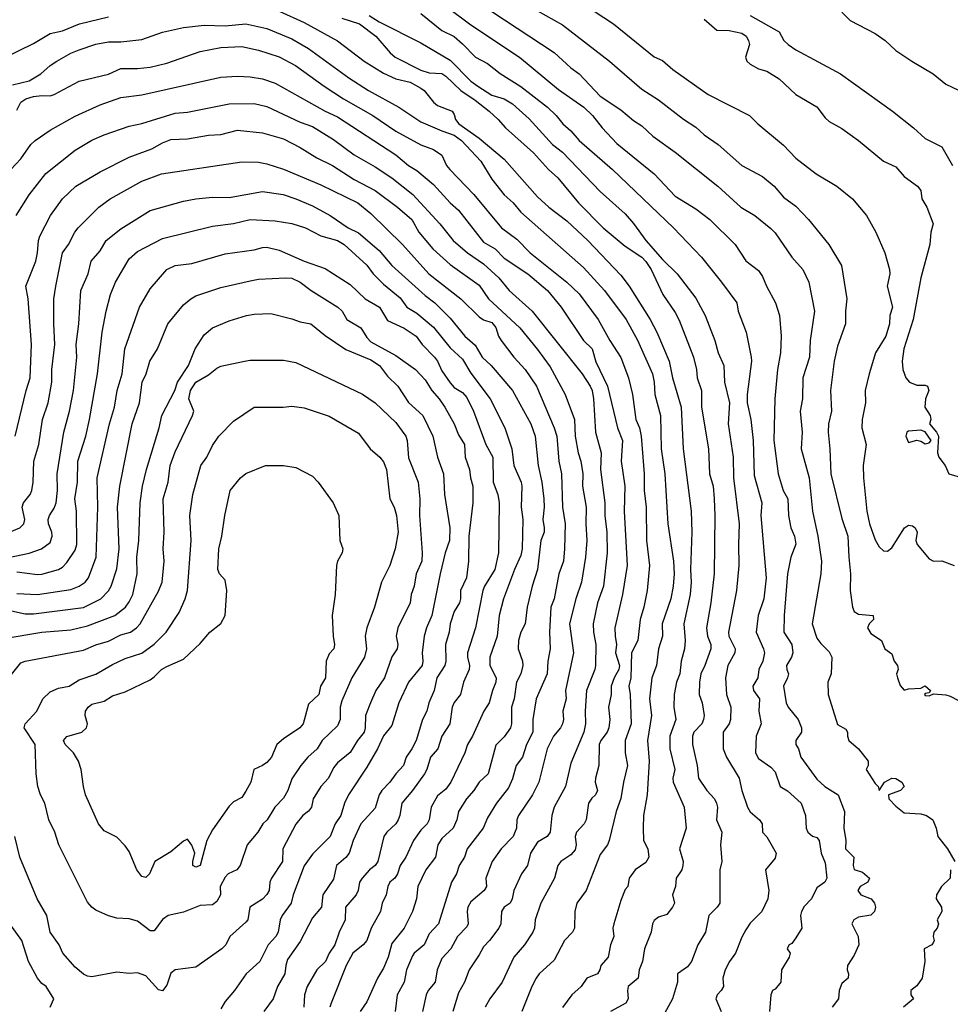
# Model space of a CAD drawing. Header units: metres. Extents: x -46681 to -43747, y -240911 to -237677.
# Tile 753 of 1056: x -45952 to -45841, y -237921 to -237803. Entities that reach past the tile are written whole.
import ezdxf

# ---------------------------------------------------------------- set-up
doc = ezdxf.new("R2010")
doc.units = ezdxf.units.M
doc.layers.add('CONTOUR_INDEX', color=1, linetype='Continuous')
doc.layers.add('CONTOUR_INTER', color=3, linetype='Continuous')

msp = doc.modelspace()

# ---------------------------------------------------------------- linework, layer by layer
at = {"layer": 'CONTOUR_INDEX'}
for points, elevation in [([(-45904.1, -237802.31), (-45901.6, -237804.33), (-45900.1, -237805.07), (-45899.1, -237805.92), (-45897.57, -237807.52), (-45896.1, -237808.3), (-45894.6, -237809.48), (-45892.1, -237811.04), (-45888.93, -237813.52), (-45887.89, -237814.52), (-45887.09, -237815.52), (-45886.1, -237816.36), (-45885.1, -237817.54), (-45881.1, -237821), (-45873.78, -237828.02), (-45870.44, -237831.52), (-45868.03, -237834.52), (-45866.2, -237837.02), (-45866.02, -237838.02), (-45865.08, -237840.52), (-45864.48, -237843.52), (-45864.44, -237844.02), (-45864.96, -237848.02), (-45864.94, -237849.02), (-45864.53, -237851.02), (-45864.25, -237853.52), (-45864.1, -237857.71), (-45863.2, -237861.02), (-45863.32, -237862.52), (-45862.68, -237870.02), (-45862.94, -237872.52), (-45863.62, -237874.52), (-45863.87, -237876.52), (-45863, -237878.52), (-45862.89, -237879.02), (-45863.09, -237880.02), (-45863.57, -237881.02), (-45863.66, -237882.02), (-45864.26, -237883.02), (-45864.19, -237883.52), (-45863.48, -237884.52), (-45863.57, -237886.02), (-45863.26, -237887.52), (-45863.89, -237889.02), (-45863.96, -237891.02), (-45863.6, -237891.68), (-45862.1, -237892.72), (-45861.6, -237893.26), (-45860.98, -237895.02), (-45860.1, -237895.55), (-45858.46, -237897.02), (-45857.96, -237898.52), (-45857.89, -237900.02), (-45857.67, -237900.52), (-45857.1, -237900.98), (-45856.6, -237901.17), (-45856.3, -237901.52), (-45856.07, -237903.02), (-45855.6, -237904.2), (-45855.39, -237906.02), (-45855.64, -237906.52), (-45856.6, -237907.18), (-45857.25, -237908.52), (-45858.1, -237909.42), (-45858.42, -237910.02), (-45858.57, -237910.52), (-45858.39, -237912.02), (-45859.1, -237913.18), (-45859.6, -237913.86), (-45859.92, -237914.02), (-45860.1, -237914.38), (-45860.14, -237914.52), (-45859.8, -237915.02), (-45859.92, -237915.52), (-45860.83, -237917.02), (-45860.9, -237918.52), (-45861.6, -237919.34), (-45861.9, -237919.52), (-45862.12, -237920.02), (-45862.28, -237922.02)], 90), ([(-45870.1, -237802.99), (-45868.6, -237804.29), (-45867.1, -237804.34), (-45865.6, -237804.67), (-45865.08, -237805.02), (-45864.79, -237805.52), (-45864.66, -237806.02), (-45865.14, -237807.52), (-45864.99, -237808.02), (-45864.6, -237808.38), (-45863.6, -237808.92), (-45862.6, -237809.23), (-45861.1, -237810.15), (-45859.1, -237812.01), (-45856.6, -237813.49), (-45855.6, -237814.81), (-45855.1, -237815.25), (-45853.6, -237816.08), (-45851.6, -237817.52), (-45848.6, -237820.01), (-45847.1, -237820.68), (-45846.1, -237821.86), (-45844.53, -237823.02), (-45844.12, -237823.52), (-45843.98, -237824.52), (-45843.38, -237825.52), (-45842.64, -237827.52), (-45842.92, -237828.52), (-45843.02, -237830.02), (-45844.1, -237834.02), (-45845.04, -237839.02), (-45846.17, -237842.52), (-45846.35, -237844.02), (-45846.26, -237845.02), (-45845.92, -237846.02), (-45845.49, -237846.52), (-45844.6, -237846.89), (-45843.6, -237846.89), (-45843.31, -237847.02), (-45843.16, -237847.52), (-45843.55, -237848.52), (-45843.65, -237849.52), (-45843, -237850.52), (-45842.91, -237851.02), (-45843.08, -237851.52), (-45842.23, -237852.52), (-45842.01, -237853.02), (-45842.11, -237855.02), (-45841.97, -237855.52), (-45841.19, -237856.52), (-45840.74, -237857.52), (-45839.1, -237858)], 85), ([(-45952.6, -237813.91), (-45952.1, -237812.95), (-45951.52, -237812.52), (-45950.6, -237812.27), (-45949.6, -237812.12), (-45948.6, -237812.16), (-45948.1, -237812.01), (-45945.1, -237810.41), (-45941.6, -237809.57), (-45940.1, -237808.9), (-45938.1, -237808.9), (-45936.6, -237808.72), (-45934.6, -237808.25), (-45930.6, -237806.87), (-45928.1, -237806.37), (-45925.6, -237806.27), (-45923.6, -237806.71), (-45921.1, -237807.48), (-45919.17, -237808.52), (-45915.7, -237811.02), (-45913.38, -237812.52), (-45909.87, -237814.52), (-45907.1, -237816.43), (-45904.1, -237818.07), (-45902.6, -237818.63), (-45901.6, -237819.3), (-45901.02, -237820.52), (-45900.65, -237821.02), (-45897.77, -237824.02), (-45894.44, -237828.02), (-45892.6, -237829.38), (-45890.98, -237831.02), (-45886.6, -237834.52), (-45885.1, -237835.94), (-45882.83, -237839.02), (-45881.43, -237841.52), (-45880.1, -237843.58), (-45879.19, -237846.02), (-45878.7, -237848.02), (-45878.3, -237851.02), (-45877.86, -237852.02), (-45877.66, -237853.02), (-45877.33, -237857.52), (-45877.33, -237859.52), (-45877.09, -237861.52), (-45877.04, -237865.52), (-45876.67, -237868.52), (-45876.94, -237871.52), (-45877.35, -237873.52), (-45877.81, -237875.02), (-45878.07, -237877.52), (-45878.83, -237879.02), (-45878.93, -237882.02), (-45879.16, -237883.02), (-45878.98, -237884.02), (-45878.87, -237887.52), (-45879.6, -237889.52), (-45879.6, -237891.02), (-45879.33, -237892.52), (-45879.8, -237894.52), (-45880.1, -237896.47), (-45880.69, -237898.02), (-45881.53, -237901.52), (-45881.7, -237902.02), (-45882.6, -237903.21), (-45884.28, -237907.52), (-45885.39, -237909.02), (-45885.64, -237910.02), (-45885.67, -237912.02), (-45885.91, -237912.52), (-45886.88, -237913.52), (-45888.1, -237915.88), (-45889.9, -237917.52), (-45890.27, -237918.02), (-45890.79, -237919.02), (-45891.99, -237922.02)], 95), ([(-45953.6, -237867.55), (-45951.1, -237867.05), (-45949.62, -237866.52), (-45948.6, -237865.75), (-45948.34, -237865.02), (-45948.39, -237864.52), (-45948.79, -237863.52), (-45948.82, -237863.02), (-45948.68, -237862.52), (-45948.1, -237861.66), (-45947.86, -237861.02), (-45947.72, -237859.52), (-45947.74, -237857.52), (-45946.95, -237852.52), (-45946.26, -237850.02), (-45945.8, -237847.52), (-45945.39, -237843.52), (-45945.48, -237842.02), (-45945.16, -237839.52), (-45944.93, -237835.52), (-45944.05, -237833.52), (-45943.68, -237832.02), (-45942.6, -237830.76), (-45941.86, -237829.52), (-45940.1, -237828.14), (-45936.6, -237825.95), (-45932.6, -237824.82), (-45931.1, -237824.53), (-45929.1, -237824.33), (-45927.1, -237824.36), (-45923.1, -237823.65), (-45920.65, -237824.02), (-45919.1, -237824.52), (-45917.1, -237825.38), (-45914.99, -237826.52), (-45912.83, -237828.02), (-45911.6, -237828.63), (-45909.1, -237830.75), (-45907.6, -237832.52), (-45903.6, -237836.15), (-45902.45, -237837.02), (-45900.6, -237838.84), (-45898.85, -237841.02), (-45897.6, -237842.09), (-45896.77, -237843.52), (-45895.69, -237844.52), (-45893.11, -237847.52), (-45890.9, -237851.52), (-45890.39, -237853.02), (-45890.05, -237856.52), (-45889.59, -237858.52), (-45889.35, -237860.52), (-45889.31, -237861.52), (-45889.48, -237863.02), (-45889.31, -237864.02), (-45889.31, -237864.52), (-45889.72, -237865.52), (-45890.1, -237869.02), (-45890.76, -237871.02), (-45891.34, -237873.52), (-45891.6, -237875.52), (-45892.1, -237876.52), (-45892.4, -237877.52), (-45892.45, -237878.52), (-45891.9, -237880.02), (-45891.88, -237880.52), (-45892.13, -237881.52), (-45892.63, -237882.52), (-45892.93, -237884.52), (-45893.24, -237885.52), (-45893.22, -237887.52), (-45893.36, -237888.02), (-45894.1, -237889.09), (-45895.1, -237890.1), (-45896.02, -237893.52), (-45897.11, -237894.52), (-45897.75, -237895.52), (-45898.62, -237896.52), (-45899.6, -237898.02), (-45899.8, -237899.02), (-45900.23, -237900.02), (-45901.6, -237901.26), (-45902.08, -237902.02), (-45902.35, -237903.52), (-45903.5, -237905.02), (-45904.46, -237907.02), (-45904.64, -237908.52), (-45905.1, -237910.04), (-45906.12, -237912.02), (-45907.6, -237913.87), (-45908.05, -237915.52), (-45908.6, -237916.82), (-45909.33, -237918.02), (-45910.6, -237920.89), (-45911.41, -237922.02)], 100), ([(-45953.57, -237882.02), (-45952.1, -237880.22), (-45951.6, -237879.99), (-45944.6, -237878.67), (-45943.1, -237878.03), (-45941.6, -237877.6), (-45940.1, -237876.85), (-45938.97, -237876.52), (-45938.25, -237876.02), (-45937.81, -237875.52), (-45935.6, -237871.6), (-45935.16, -237870.52), (-45934.9, -237868.02), (-45935.02, -237866.52), (-45934.91, -237864.52), (-45935.03, -237860.52), (-45934.45, -237858.52), (-45934.18, -237856.52), (-45933.6, -237854.9), (-45931.5, -237850.52), (-45931.35, -237850.02), (-45931.96, -237848.52), (-45931.75, -237847.52), (-45931.12, -237846.52), (-45929.6, -237845.65), (-45928.6, -237844.84), (-45928.1, -237844.62), (-45925.28, -237844.02)], 105), ([(-45925.28, -237844.02), (-45924.6, -237843.89), (-45920.6, -237843.88), (-45919.1, -237844.18), (-45911.1, -237847.97), (-45909.6, -237848.99), (-45907.1, -237851.37), (-45905.91, -237853.02), (-45905.75, -237853.52), (-45905.6, -237855.59), (-45904.42, -237858.52), (-45904.25, -237860.52), (-45904.28, -237862.52), (-45903.94, -237867.02), (-45904.01, -237868.02), (-45904.66, -237869.52), (-45904.92, -237871.02), (-45905.26, -237872.02), (-45905.38, -237873.02), (-45906.86, -237876.02), (-45907.06, -237877.02), (-45906.89, -237878.02), (-45906.94, -237878.52), (-45907.6, -237879.5), (-45908.47, -237882.02), (-45909.5, -237883.52), (-45910.17, -237885.02), (-45910.74, -237886.52), (-45910.78, -237888.02), (-45910.93, -237888.52), (-45911.71, -237889.52), (-45912.6, -237890.97), (-45914.1, -237892.21), (-45914.6, -237892.81), (-45915.21, -237894.02), (-45916.11, -237895.02), (-45917.03, -237896.52), (-45917.25, -237897.52), (-45917.6, -237897.98), (-45918.27, -237898.52), (-45919.1, -237899.56), (-45920.69, -237902.52), (-45920.72, -237904.02), (-45922.02, -237906.02), (-45922.23, -237906.52), (-45922.32, -237907.52), (-45922.6, -237908), (-45923.1, -237908.54), (-45924.63, -237909.52), (-45924.89, -237911.02), (-45925.1, -237911.32), (-45927.03, -237913.02), (-45927.5, -237914.02), (-45927.99, -237914.52), (-45931.1, -237916.7), (-45933.6, -237917.02), (-45934.1, -237917.44), (-45934.6, -237918.87), (-45935.1, -237919.56), (-45935.6, -237919.45), (-45937.1, -237917.77), (-45938.1, -237917.39), (-45939.1, -237917.49), (-45940.6, -237917.32), (-45943.6, -237917.88), (-45944.1, -237917.8), (-45944.6, -237917.54), (-45945.6, -237916.71), (-45947.06, -237915.02), (-45947.53, -237914.02), (-45948.59, -237912.52), (-45949.01, -237910.52), (-45950.14, -237908.52), (-45952.25, -237903.52), (-45952.82, -237901.02)], 105), ([(-45845.6, -237852.4), (-45845.81, -237852.52), (-45845.92, -237853.02), (-45845.6, -237853.78), (-45844.6, -237853.49), (-45844.1, -237853.59), (-45843.6, -237853.93), (-45843.1, -237853.79), (-45842.87, -237853.52), (-45843.6, -237852.5), (-45844.1, -237852.3), (-45845.6, -237852.4)], 85)]:
    msp.add_lwpolyline(points, dxfattribs=dict(at, elevation=elevation))
at = {"layer": 'CONTOUR_INTER'}
for points, elevation in [([(-45893.1, -237800.25), (-45887.1, -237803.64), (-45881.48, -237808.02), (-45877.6, -237811.36), (-45875.6, -237812.64), (-45872.6, -237814.96), (-45871.1, -237815.93), (-45870.1, -237816.84), (-45868.42, -237818.02), (-45865.6, -237820.52), (-45863.1, -237821.87), (-45861.72, -237823.02), (-45860.6, -237824.33), (-45859.1, -237825.42), (-45857.61, -237827.02), (-45855.16, -237830.02), (-45853.64, -237832.52), (-45852.98, -237836.52), (-45853.17, -237838.02), (-45853.17, -237839.52), (-45854.1, -237842.21), (-45854.53, -237844.02), (-45854.97, -237847.52), (-45854.84, -237850.02), (-45855.19, -237851.52), (-45855.23, -237852.52), (-45855.02, -237854.52), (-45854.91, -237857.52), (-45853.6, -237862.89), (-45852.87, -237865.02), (-45852.77, -237867.52), (-45852.55, -237869.52), (-45852.61, -237871.52), (-45852.33, -237873.52), (-45852.1, -237874.06), (-45851.6, -237874.35), (-45849.82, -237874.52), (-45849.79, -237875.02), (-45850.33, -237875.52), (-45850.5, -237876.02), (-45850.1, -237876.69), (-45848.84, -237877.52), (-45848.43, -237878.52), (-45847.6, -237879.13), (-45847.31, -237880.02), (-45846.93, -237880.52), (-45846.85, -237881.02), (-45847.03, -237881.52), (-45846.92, -237882.02), (-45846.6, -237882.92), (-45846.1, -237883.48), (-45845.6, -237883.33), (-45844.1, -237883.23), (-45843.6, -237882.97), (-45842.94, -237883.52), (-45843.1, -237883.82), (-45843.6, -237883.88), (-45843.68, -237884.02), (-45843.6, -237884.12), (-45843.1, -237884.16), (-45842.6, -237883.91), (-45841.1, -237884.06), (-45840.6, -237884.21), (-45839.6, -237884.74)], 87), ([(-45901.1, -237801.42), (-45898.1, -237803.65), (-45892.26, -237807.52), (-45887.6, -237811.42), (-45884.54, -237813.52), (-45883.51, -237814.52), (-45882.37, -237816.02), (-45880.6, -237817.9), (-45876.1, -237821.55), (-45873.6, -237824.21), (-45871.1, -237825.75), (-45869.45, -237827.02), (-45866.39, -237830.02), (-45865.1, -237831.97), (-45863.6, -237833.13), (-45863.1, -237833.86), (-45862.64, -237835.02), (-45861.54, -237837.02), (-45861.09, -237838.52), (-45860.88, -237841.02), (-45860.94, -237843.02), (-45861.31, -237845.02), (-45861.64, -237848.52), (-45861.77, -237853.52), (-45861.25, -237857.52), (-45860.65, -237859.52), (-45860.08, -237860.52), (-45860, -237862.52), (-45859.73, -237864.02), (-45859.29, -237865.02), (-45859.1, -237865.98), (-45859.7, -237867.52), (-45860.12, -237869.52), (-45860.53, -237874.52), (-45860.55, -237876.52), (-45859.58, -237878.02), (-45859.49, -237879.02), (-45859.62, -237879.52), (-45860.23, -237880.52), (-45860.2, -237881.02), (-45860.01, -237881.52), (-45860.1, -237882.02), (-45860.58, -237883.02), (-45860.26, -237885.02), (-45860.04, -237885.52), (-45858.82, -237887.02), (-45858.44, -237888.02), (-45858.43, -237888.52), (-45859.1, -237889.52), (-45859.11, -237890.02), (-45858.79, -237890.52), (-45858.52, -237891.52), (-45856.6, -237894.16), (-45855.62, -237895.02), (-45854.02, -237896.02), (-45853.26, -237898.02), (-45853.37, -237900.02), (-45853.13, -237901.52), (-45853.14, -237902.52), (-45852.16, -237903.52), (-45852.24, -237904.52), (-45852.1, -237905), (-45851.1, -237905.33), (-45850.26, -237906.02), (-45850.49, -237906.52), (-45851.38, -237907.02), (-45851.68, -237907.52), (-45851.32, -237908.02), (-45850.09, -237908.52), (-45849.68, -237909.02), (-45849.56, -237909.52), (-45849.68, -237910.02), (-45850.1, -237910.49), (-45851.6, -237910.72), (-45852.14, -237911.02), (-45852.39, -237911.52), (-45851.64, -237913.02), (-45851.54, -237914.02), (-45852.1, -237915.27), (-45852.9, -237916.52), (-45852.96, -237917.02), (-45852.81, -237917.52), (-45852.84, -237918.02), (-45853.6, -237918.66), (-45853.91, -237919.52), (-45854, -237920.52), (-45854.75, -237921.52)], 89), ([(-45954.1, -237807.6), (-45950.6, -237805.91), (-45948.6, -237804.7), (-45947.1, -237804.36), (-45945.09, -237803.52), (-45941.6, -237802.71)], 93), ([(-45921.1, -237802.01), (-45918.1, -237803.37), (-45914.1, -237805.56), (-45910.92, -237808.02), (-45908.6, -237809.45), (-45907.1, -237810.13), (-45905.4, -237810.52), (-45904.1, -237811.24), (-45903.72, -237811.52), (-45902.6, -237812.93), (-45902.1, -237813.33), (-45900.37, -237814.02), (-45900.1, -237814.43), (-45899.94, -237815.02), (-45899.57, -237815.52), (-45897.1, -237817.27), (-45894.1, -237819.77), (-45890.1, -237824.29), (-45888.75, -237825.52), (-45886.6, -237827.19), (-45884.07, -237829.52), (-45880.1, -237833.71), (-45879.13, -237835.02), (-45876.59, -237839.02), (-45875.81, -237840.52), (-45874.32, -237844.02), (-45873.9, -237846.02), (-45872.87, -237849.52), (-45872.63, -237854.52), (-45871.67, -237862.02), (-45871.58, -237864.52), (-45871.75, -237869.02), (-45871.68, -237870.52), (-45871.81, -237872.02), (-45872.56, -237875.52), (-45872.4, -237877.52), (-45872.46, -237878.52), (-45872.89, -237880.02), (-45873.02, -237881.52), (-45873.43, -237882.52), (-45873.72, -237884.02), (-45873.74, -237885.52), (-45873.53, -237887.02), (-45874.22, -237889.02), (-45874.23, -237890.52), (-45873.62, -237893.02), (-45873.87, -237894.02), (-45873.83, -237894.52), (-45872.53, -237897.52), (-45872.27, -237900.02), (-45873.08, -237902.52), (-45872.64, -237904.02), (-45872.67, -237904.52), (-45872.78, -237905.02), (-45873.46, -237906.02), (-45873.55, -237907.02), (-45873.9, -237908.02), (-45873.67, -237909.02), (-45873.91, -237909.52), (-45874.6, -237910.39), (-45875.6, -237910.73), (-45876.1, -237911.13), (-45876.33, -237911.52), (-45876.49, -237912.52), (-45877.26, -237914.52), (-45877.53, -237916.02), (-45877.91, -237917.02), (-45878.03, -237918.02), (-45879.25, -237919.02), (-45879.33, -237919.52), (-45879.22, -237920.52), (-45879.5, -237921.02), (-45881.34, -237922.02)], 93), ([(-45913.6, -237802.87), (-45911.49, -237803.52), (-45909.5, -237805.02), (-45907.8, -237807.02), (-45907.2, -237807.52), (-45904.1, -237809.08), (-45903.1, -237809.42), (-45901.6, -237809.51), (-45901.1, -237809.82), (-45899.32, -237811.52), (-45897.6, -237812.68), (-45895.92, -237814.02), (-45894.82, -237815.02), (-45893.96, -237816.02), (-45890.6, -237819), (-45888.78, -237821.02), (-45887.68, -237822.02), (-45885.19, -237825.02), (-45882.22, -237828.02), (-45879.6, -237830.22), (-45877.6, -237831.52), (-45877.1, -237832.04), (-45876.47, -237833.02), (-45875.08, -237836.02), (-45873.6, -237838.17), (-45873.1, -237839.11), (-45871.41, -237843.52), (-45871.03, -237845.02), (-45870.95, -237846.02), (-45870.42, -237847.52), (-45870.42, -237849.52), (-45869.61, -237854.52), (-45869.48, -237857.52), (-45869.04, -237859.02), (-45868.9, -237860.52), (-45868.82, -237862.52), (-45868.93, -237869.52), (-45869.32, -237873.02), (-45869.84, -237876.02), (-45869.71, -237877.02), (-45869.3, -237878.02), (-45869.32, -237878.52), (-45870.02, -237880.52), (-45870.5, -237881.52), (-45870.68, -237882.52), (-45870.73, -237884.02), (-45870.36, -237885.02), (-45870.12, -237886.52), (-45870.18, -237887.02), (-45870.41, -237887.52), (-45871.34, -237888.52), (-45871.5, -237889.02), (-45871.5, -237890.02), (-45870.97, -237892.52), (-45870.81, -237894.02), (-45869.79, -237895.52), (-45868.86, -237896.52), (-45868.63, -237897.02), (-45868.52, -237897.52), (-45868.65, -237899.02), (-45867.98, -237900.52), (-45868.16, -237902.02), (-45868, -237904.02), (-45868.25, -237905.02), (-45868.23, -237909.02), (-45868.57, -237909.52), (-45869.57, -237910.52), (-45869.97, -237912.52), (-45870.87, -237914.02), (-45871.63, -237916.02), (-45872.1, -237916.69), (-45873.33, -237917.52), (-45873.32, -237918.52), (-45873.92, -237920.52), (-45875.6, -237923.6)], 92), ([(-45910.32, -237802.52), (-45909.1, -237803.3), (-45904.1, -237805.82), (-45900.6, -237807.91), (-45898.1, -237810.42), (-45897.29, -237811.02), (-45895.6, -237812.11), (-45894.1, -237812.55), (-45893.1, -237813.15), (-45891.1, -237814.95), (-45888.32, -237818.02), (-45887.1, -237818.93), (-45882.6, -237823.67), (-45879.6, -237826.34), (-45878.6, -237827.48), (-45877.11, -237829.52), (-45875.1, -237831.83), (-45873.35, -237833.52), (-45871.1, -237836.45), (-45869.98, -237838.52), (-45868.84, -237841.52), (-45868.44, -237843.02), (-45867.76, -237844.52), (-45867.67, -237846.52), (-45867.06, -237849.02), (-45867.23, -237851.52), (-45866.65, -237855.52), (-45866.58, -237858.02), (-45865.9, -237863.52), (-45866.01, -237866.02), (-45865.94, -237868.52), (-45866.23, -237871.52), (-45867.19, -237876.52), (-45867.14, -237877.02), (-45866.38, -237878.52), (-45866.43, -237879.02), (-45867.29, -237880.52), (-45867.56, -237882.02), (-45867.44, -237884.02), (-45866.93, -237885.52), (-45866.94, -237887.02), (-45867.11, -237887.52), (-45867.82, -237888.52), (-45867.83, -237890.52), (-45867.45, -237891.52), (-45865.91, -237894.02), (-45865.58, -237895.52), (-45864.9, -237897.52), (-45864.6, -237898.08), (-45863.49, -237899.02), (-45863.16, -237899.52), (-45863.12, -237900.52), (-45862.6, -237901.07), (-45861.47, -237903.02), (-45861.6, -237903.64), (-45862.75, -237905.02), (-45862.35, -237907.52), (-45862.49, -237908.52), (-45863.18, -237910.02), (-45864.6, -237911.45), (-45865.1, -237912.23), (-45865.6, -237913.1), (-45866.36, -237915.02), (-45867.09, -237916.02), (-45867.6, -237917.02), (-45867.87, -237918.02), (-45867.81, -237919.02), (-45868.07, -237919.52), (-45868.55, -237920.02), (-45868.71, -237920.52), (-45868.07, -237922.02)], 91), ([(-45895.6, -237802.07), (-45888.1, -237806.98), (-45886.1, -237808.8), (-45885.1, -237809.53), (-45882.6, -237812.21), (-45880.1, -237813.85), (-45878.6, -237815.13), (-45877.6, -237815.77), (-45876.29, -237817.02), (-45873.6, -237818.92), (-45868.47, -237823.02), (-45865.72, -237825.52), (-45864.05, -237826.52), (-45862.1, -237828.09), (-45861.6, -237828.6), (-45859.6, -237831.53), (-45858.26, -237833.02), (-45857.54, -237834.52), (-45856.89, -237838.02), (-45857.41, -237841.52), (-45857.47, -237843.52), (-45858.26, -237846.02), (-45858.3, -237848.52), (-45858.58, -237850.02), (-45858.34, -237852.52), (-45858.49, -237854.52), (-45857.52, -237858.02), (-45857.12, -237862.02), (-45856.46, -237865.02), (-45856.04, -237868.02), (-45856.11, -237869.52), (-45857.14, -237875.52), (-45856.6, -237877.24), (-45856.1, -237877.9), (-45855.1, -237878.87), (-45854.8, -237879.52), (-45854.88, -237881.52), (-45855.26, -237882.52), (-45855.22, -237884.02), (-45854.1, -237887.61), (-45853.1, -237888.16), (-45852.91, -237888.52), (-45852.91, -237889.02), (-45852.75, -237889.52), (-45851.59, -237890.52), (-45850.43, -237892.02), (-45850.45, -237892.52), (-45850.67, -237893.02), (-45849.6, -237894.68), (-45849.24, -237895.02), (-45849.1, -237895.5), (-45848.47, -237894.52), (-45847.6, -237894.03), (-45847.1, -237894.07), (-45846.4, -237894.52), (-45846.1, -237895.02), (-45846.55, -237895.52), (-45847.98, -237896.02), (-45847.94, -237896.52), (-45847.1, -237897.4), (-45846.1, -237898.18), (-45844.1, -237898.32), (-45843.45, -237898.52), (-45842.69, -237899.02), (-45842.27, -237900.02), (-45842.06, -237901.02), (-45840.91, -237902.52), (-45840.04, -237904.02)], 88), ([(-45883.3, -237802.02), (-45880.99, -237803.52), (-45876.1, -237807.48), (-45875.1, -237807.94), (-45873.86, -237809.02), (-45869.62, -237812.02), (-45864.66, -237814.52), (-45863.69, -237815.52), (-45860.6, -237818.08), (-45859.1, -237819.67), (-45856.67, -237821.52), (-45854.19, -237823.02), (-45852.33, -237824.52), (-45850.65, -237826.52), (-45849.51, -237828.52), (-45848.43, -237831.02), (-45847.88, -237833.02), (-45847.85, -237833.52), (-45848.14, -237835.02), (-45847.52, -237837.52), (-45847.83, -237838.52), (-45847.89, -237839.52), (-45848.3, -237841.02), (-45849.56, -237843.02), (-45850.33, -237845.52), (-45850.78, -237847.52), (-45850.75, -237849.02), (-45851.15, -237851.02), (-45851.21, -237852.02), (-45850.69, -237854.02), (-45851.05, -237856.52), (-45851, -237858.02), (-45850.58, -237862.02), (-45850.28, -237863.52), (-45849.6, -237865.46), (-45849.1, -237866.3), (-45848.6, -237866.78), (-45848.1, -237866.81), (-45847.6, -237866.4), (-45846.09, -237864.02), (-45845.6, -237863.67), (-45845.1, -237863.77), (-45844.8, -237864.02), (-45844.56, -237864.52), (-45844.71, -237865.52), (-45844.56, -237866.02), (-45843.1, -237867.72), (-45842.6, -237868.01), (-45841.6, -237867.98), (-45840.1, -237868.52)], 86), ([(-45864.6, -237802.53), (-45861.1, -237804.5), (-45860.57, -237805.52), (-45860.04, -237806.02), (-45859.1, -237806.66), (-45853.75, -237809.52), (-45847.5, -237814.02), (-45844.98, -237816.02), (-45843.6, -237817.3), (-45841.6, -237818.31), (-45840.3, -237820.52)], 84), ([(-45853.6, -237802.12), (-45852.6, -237803.15), (-45849.6, -237804.68), (-45848.39, -237805.52), (-45847.1, -237806.72), (-45845.19, -237808.02), (-45842.64, -237809.52), (-45841.1, -237810.77), (-45839.6, -237811.48)], 83), ([(-45953.1, -237810.85), (-45951.1, -237810.37), (-45949.7, -237809.52), (-45948.6, -237808.55), (-45947.78, -237808.02), (-45946.1, -237807.04), (-45945.1, -237806.65), (-45943.1, -237805.99), (-45941.6, -237805.69), (-45940.1, -237805.69), (-45937.6, -237805.41), (-45935.1, -237804.52), (-45932.6, -237803.96), (-45930.1, -237803.69), (-45927.6, -237803.78), (-45925.1, -237803.55), (-45922.6, -237804.08), (-45919.6, -237805.33), (-45917.6, -237806.48), (-45912.77, -237810.02), (-45910.38, -237811.52), (-45906.75, -237813.52), (-45904.1, -237815.31), (-45901.6, -237816.38), (-45900.1, -237816.88), (-45899.23, -237817.52), (-45896.91, -237820.02), (-45895.6, -237822.17), (-45894.1, -237824.04), (-45893.04, -237825.02), (-45892.1, -237826.12), (-45884.6, -237832.76), (-45882.07, -237835.52), (-45879.48, -237839.02), (-45878.1, -237841.5), (-45876.33, -237845.52), (-45876.1, -237846.52), (-45876.02, -237848.02), (-45875.36, -237850.52), (-45875.28, -237854.52), (-45874.82, -237857.52), (-45874.46, -237863.52), (-45873.79, -237868.02), (-45873.71, -237869.52), (-45873.82, -237871.02), (-45874.12, -237872.52), (-45875.15, -237875.52), (-45875.1, -237877.02), (-45875.59, -237878.52), (-45875.83, -237880.52), (-45876.39, -237882.02), (-45876.66, -237884.52), (-45876.42, -237886.52), (-45876.91, -237889.52), (-45876.73, -237892.02), (-45876.97, -237896.02), (-45877.38, -237898.52), (-45877.43, -237900.02), (-45877.39, -237901.52), (-45876.87, -237902.52), (-45876.74, -237903.52), (-45877.1, -237904.15), (-45878.38, -237905.02), (-45879.11, -237906.02), (-45879.29, -237907.02), (-45879.6, -237907.4), (-45880.1, -237908.7), (-45880.95, -237911.52), (-45881.07, -237912.02), (-45880.96, -237913.02), (-45881.37, -237914.02), (-45881.63, -237915.52), (-45882.52, -237916.52), (-45882.62, -237917.02), (-45882.91, -237917.52), (-45884.18, -237918.02), (-45884.86, -237919.02), (-45886, -237920.02), (-45887.1, -237921.55)], 94), ([(-45953.31, -237821.02), (-45952.1, -237819.75), (-45950.91, -237818.02), (-45950.38, -237817.52), (-45948.6, -237816.31), (-45945.6, -237814.61), (-45942.6, -237813.26), (-45940.1, -237812.36), (-45937.6, -237812.07), (-45928.1, -237809.92), (-45926.1, -237809.8), (-45924.6, -237809.89), (-45923.1, -237810.14), (-45921.6, -237810.66), (-45915.6, -237814), (-45914.1, -237814.69), (-45907.1, -237819.26), (-45905.6, -237820.52), (-45904.6, -237821.13), (-45902.6, -237822.81), (-45900.6, -237825), (-45899.6, -237825.9), (-45896.6, -237829.74), (-45895.19, -237830.52), (-45894.1, -237831.64), (-45891.26, -237833.52), (-45888.9, -237835.52), (-45887.27, -237837.52), (-45884.6, -237841.53), (-45883.56, -237842.52), (-45883.1, -237844.07), (-45881.72, -237847.02), (-45880.5, -237852.02), (-45879.91, -237853.52), (-45880.08, -237856.02), (-45879.63, -237859.02), (-45879.71, -237862.02), (-45879.34, -237868.52), (-45879.9, -237872.02), (-45880.82, -237876.02), (-45880.81, -237877.02), (-45880.63, -237878.02), (-45880.74, -237879.02), (-45880.27, -237880.52), (-45880.34, -237881.02), (-45880.93, -237882.02), (-45881.26, -237883.02), (-45881.26, -237884.02), (-45881.58, -237885.52), (-45881.42, -237887.02), (-45881.54, -237888.02), (-45881.75, -237888.52), (-45882.53, -237889.52), (-45882.71, -237890.02), (-45882.74, -237892.52), (-45883.17, -237894.02), (-45883.18, -237894.52), (-45882.92, -237895.52), (-45883.14, -237896.02), (-45883.6, -237896.42), (-45884, -237897.02), (-45884.28, -237899.02), (-45884.5, -237899.52), (-45885.45, -237900.52), (-45885.59, -237901.02), (-45885.48, -237902.02), (-45885.6, -237902.63), (-45886.1, -237903.22), (-45887.31, -237904.02), (-45887.67, -237904.52), (-45888.07, -237906.02), (-45889.71, -237909.02), (-45890.39, -237911.02), (-45890.46, -237912.02), (-45890.69, -237912.52), (-45891.69, -237914.02), (-45892.96, -237915.52), (-45894.37, -237918.52), (-45895.85, -237920.52), (-45896.39, -237921.52)], 96), ([(-45952.67, -237826.52), (-45951.1, -237824.06), (-45949.1, -237821.51), (-45945.6, -237818.69), (-45943.6, -237817.48), (-45942.1, -237816.84), (-45939.1, -237815.83), (-45937.6, -237815.51), (-45933.6, -237814.24), (-45932.1, -237814.13), (-45927.1, -237813.14), (-45924.1, -237813.1), (-45922.6, -237813.46), (-45918.6, -237815.32), (-45917.1, -237815.86), (-45914.6, -237817.42), (-45912.1, -237819.27), (-45909.6, -237820.69), (-45907.6, -237822.02), (-45905.09, -237824.02), (-45901.84, -237827.52), (-45900.22, -237829.52), (-45898.52, -237831.02), (-45896.6, -237832.32), (-45894.74, -237834.02), (-45893.52, -237835.52), (-45890.75, -237838.02), (-45884.74, -237845.52), (-45883.79, -237847.02), (-45883.56, -237847.52), (-45883.39, -237848.52), (-45883.17, -237852.52), (-45882.47, -237855.02), (-45882.54, -237857.02), (-45882.02, -237861.02), (-45882.02, -237862.52), (-45881.78, -237864.52), (-45881.77, -237867.02), (-45882.19, -237871.02), (-45882.92, -237873.02), (-45883.42, -237875.52), (-45883.41, -237876.52), (-45883.1, -237878.02), (-45883.16, -237880.52), (-45883.24, -237881.02), (-45884.25, -237883.52), (-45884.41, -237886.02), (-45884.34, -237887.52), (-45884.55, -237888.52), (-45886.1, -237892.24), (-45886.75, -237895.02), (-45888.11, -237897.52), (-45888.38, -237898.52), (-45888.58, -237900.52), (-45888.95, -237901.02), (-45890.1, -237901.72), (-45890.96, -237903.02), (-45891.33, -237904.52), (-45892.03, -237905.52), (-45892.97, -237907.52), (-45893.17, -237908.52), (-45893.41, -237909.02), (-45894.11, -237909.52), (-45894.42, -237910.02), (-45894.53, -237911.52), (-45894.77, -237912.02), (-45895.87, -237913.52), (-45896.6, -237914.27), (-45897.1, -237915.22), (-45898.33, -237917.02), (-45898.86, -237918.52), (-45899.6, -237919.78), (-45900.28, -237922.02)], 97), ([(-45952.79, -237853.02), (-45951.49, -237847.52), (-45951, -237846.02), (-45950.85, -237842.02), (-45951.24, -237836.52), (-45951.53, -237835.02), (-45950.32, -237832.02), (-45950.1, -237831.02), (-45949.99, -237829.52), (-45949.82, -237829.02), (-45948.55, -237826.52), (-45947.13, -237824.52), (-45945.5, -237823.02), (-45942.6, -237821.28), (-45939.1, -237819.53), (-45936.38, -237818.52), (-45935.1, -237817.8), (-45934.1, -237817.41), (-45932.1, -237817.34), (-45929.6, -237816.91), (-45928.1, -237816.8), (-45926.1, -237816.31), (-45923.1, -237816.61), (-45920.6, -237817.32), (-45918.6, -237818.36), (-45916.6, -237819.63), (-45914.7, -237820.52), (-45912.1, -237822.22), (-45909.6, -237823.54), (-45906.91, -237825.52), (-45905.2, -237827.02), (-45904.37, -237828.52), (-45902.67, -237830.52), (-45900.6, -237832.43), (-45897.1, -237834.91), (-45896.01, -237836.52), (-45892.24, -237840.02), (-45890.1, -237842.6), (-45888.6, -237844.69), (-45886.78, -237848.02), (-45885.66, -237851.02), (-45885.59, -237853.02), (-45885.23, -237855.02), (-45884.91, -237856.02), (-45884.69, -237857.52), (-45884.71, -237859.02), (-45884.29, -237861.52), (-45884.33, -237863.52), (-45884.18, -237865.52), (-45884.36, -237867.52), (-45884.83, -237870.52), (-45885.5, -237872.52), (-45886.28, -237875.52), (-45885.81, -237879.02), (-45886.75, -237883.52), (-45886.68, -237884.52), (-45887.08, -237886.02), (-45887, -237887.02), (-45887.11, -237887.52), (-45887.37, -237888.02), (-45888.21, -237889.02), (-45888.97, -237890.52), (-45889.97, -237894.52), (-45890.7, -237896.02), (-45892.41, -237898.52), (-45892.6, -237899.02), (-45892.62, -237900.02), (-45893.02, -237901.02), (-45894.49, -237902.52), (-45895.55, -237904.02), (-45896.32, -237906.02), (-45896.22, -237907.02), (-45896.52, -237907.52), (-45898.1, -237908.87), (-45898.48, -237909.52), (-45898.56, -237910.02), (-45898.43, -237911.52), (-45898.6, -237911.86), (-45899.7, -237913.02), (-45900.51, -237914.52), (-45901.6, -237915.66), (-45902.15, -237917.02), (-45902.41, -237918.52), (-45903.22, -237919.52), (-45903.47, -237920.02), (-45903.91, -237922.02)], 98), ([(-45953.46, -237864.52), (-45952.24, -237864.02), (-45951.77, -237863.52), (-45951.62, -237863.02), (-45951.94, -237861.52), (-45951.8, -237861.02), (-45951.01, -237860.02), (-45950.78, -237859.52), (-45950.62, -237858.52), (-45950.54, -237856.02), (-45949.94, -237854.02), (-45949.5, -237851.02), (-45948.83, -237849.02), (-45948.41, -237846.52), (-45948.39, -237845.02), (-45948.03, -237842.02), (-45948.17, -237839.52), (-45948.15, -237836.52), (-45947.93, -237835.02), (-45947.1, -237831.03), (-45946.39, -237830.02), (-45945.65, -237828.52), (-45945.25, -237828.02), (-45942.76, -237825.52), (-45941.38, -237824.52), (-45937.6, -237822.43), (-45935.23, -237821.52), (-45925.6, -237820.09), (-45923.6, -237820.14), (-45922.6, -237820.33), (-45920.6, -237820.99), (-45916.1, -237822.84), (-45911.68, -237825.02), (-45910.1, -237826.29), (-45906.33, -237830.02), (-45903.16, -237833.52), (-45899.32, -237836.52), (-45897.1, -237838.71), (-45896.6, -237839.07), (-45895.6, -237839.37), (-45895.1, -237839.97), (-45894.78, -237841.02), (-45894.48, -237841.52), (-45892.95, -237843.52), (-45891.61, -237845.02), (-45890.25, -237847.02), (-45888.1, -237852.01), (-45887.8, -237853.02), (-45887.56, -237856.02), (-45887.25, -237857.52), (-45887.13, -237861.52), (-45886.8, -237863.52), (-45886.86, -237866.52), (-45887.01, -237868.02), (-45887.56, -237869.52), (-45888.12, -237872.52), (-45888.5, -237873.52), (-45888.68, -237876.52), (-45888.59, -237878.52), (-45888.86, -237880.02), (-45888.97, -237881.52), (-45890.27, -237884.52), (-45890.66, -237887.02), (-45890.66, -237888.52), (-45891.43, -237890.02), (-45891.93, -237891.52), (-45892.66, -237892.52), (-45893.1, -237894.1), (-45893.6, -237895.21), (-45895.04, -237897.02), (-45896.1, -237898.8), (-45896.63, -237900.02), (-45898.55, -237902.52), (-45898.89, -237903.52), (-45899.5, -237904.52), (-45899.82, -237905.52), (-45900.43, -237906.52), (-45902, -237911.52), (-45903.1, -237912.73), (-45903.71, -237914.02), (-45904.92, -237915.02), (-45905.1, -237915.36), (-45905.83, -237917.02), (-45906.1, -237918.52), (-45906.95, -237920.02), (-45907.18, -237922.02)], 99), ([(-45952.6, -237869.27), (-45950.1, -237869.6), (-45949.6, -237869.57), (-45947.59, -237869.02), (-45947.1, -237868.74), (-45946.6, -237868.16), (-45945.6, -237866.68), (-45945.39, -237866.02), (-45945.42, -237862.02), (-45945.65, -237860.52), (-45945.3, -237858.52), (-45945.26, -237856.02), (-45944.31, -237853.02), (-45943.87, -237851.02), (-45942.91, -237845.52), (-45942.36, -237840.52), (-45941.86, -237838.02), (-45941.34, -237836.02), (-45940.74, -237834.52), (-45939.1, -237831.72), (-45938.1, -237830.86), (-45935.1, -237829.31), (-45929.1, -237827.81), (-45926.6, -237827.48), (-45924.6, -237827.01), (-45921.6, -237827.16), (-45919.6, -237827.5), (-45917.95, -237828.02), (-45916.1, -237828.99), (-45914.1, -237829.55), (-45913.3, -237830.02), (-45910.6, -237832.51), (-45909.82, -237833.52), (-45908.6, -237834.77), (-45906.6, -237836.41), (-45905.79, -237837.52), (-45904.6, -237838.24), (-45902.6, -237839.92), (-45900.6, -237842.42), (-45899.1, -237843.77), (-45898.1, -237845.46), (-45895.81, -237848.52), (-45894.05, -237852.02), (-45893.2, -237854.52), (-45892.94, -237856.52), (-45892.09, -237858.52), (-45892.01, -237859.02), (-45892.08, -237861.52), (-45891.87, -237863.02), (-45891.97, -237866.52), (-45892.1, -237867.31), (-45892.89, -237869.02), (-45894.18, -237872.52), (-45894.7, -237874.52), (-45894.94, -237877.02), (-45895.84, -237879.52), (-45895.83, -237880.52), (-45895.08, -237882.02), (-45895.11, -237882.52), (-45895.53, -237883.52), (-45895.92, -237885.02), (-45896.56, -237886.02), (-45897.93, -237889.02), (-45898.51, -237890.02), (-45898.83, -237891.02), (-45900.5, -237894.52), (-45901.1, -237895.34), (-45902.1, -237896.17), (-45902.89, -237897.52), (-45903.12, -237899.02), (-45903.36, -237899.52), (-45904.1, -237900.27), (-45904.98, -237901.52), (-45905.9, -237903.52), (-45906.58, -237904.52), (-45906.92, -237905.52), (-45907.25, -237906.02), (-45907.82, -237906.52), (-45908.09, -237907.02), (-45908.27, -237908.02), (-45908.75, -237909.02), (-45908.97, -237910.02), (-45910.09, -237912.02), (-45910.6, -237913.52), (-45911.02, -237914.02), (-45912.28, -237915.02), (-45913.07, -237916.52), (-45914.88, -237921.02), (-45915.02, -237921.52)], 101), ([(-45952.6, -237871.9), (-45950.1, -237872), (-45946.1, -237871.41), (-45945.1, -237871), (-45944.38, -237870.52), (-45943.99, -237870.02), (-45943.08, -237867.52), (-45942.88, -237861.52), (-45942.96, -237858.02), (-45941.48, -237851.52), (-45940.89, -237849.52), (-45940.56, -237847.52), (-45939.96, -237845.52), (-45939.65, -237842.52), (-45937.89, -237837.52), (-45936.6, -237835.32), (-45934.6, -237833.03), (-45933.6, -237832.52), (-45931.6, -237832.28), (-45927.6, -237831.12), (-45924.1, -237830.67), (-45923.1, -237830.38), (-45922.6, -237830.34), (-45921.1, -237830.71), (-45918.1, -237832), (-45915.6, -237832.88), (-45912.6, -237834.82), (-45910.78, -237836.52), (-45909.08, -237837.52), (-45908.1, -237839.15), (-45906.1, -237840.05), (-45904.67, -237841.02), (-45903.94, -237842.02), (-45902.46, -237843.52), (-45902.1, -237844.02), (-45901.6, -237845.17), (-45900.6, -237846.62), (-45900.1, -237847.16), (-45899.1, -237847.78), (-45898.6, -237848.37), (-45897.79, -237850.02), (-45896.32, -237854.02), (-45895.46, -237855.52), (-45895.43, -237858.52), (-45894.88, -237860.02), (-45894.73, -237861.02), (-45894.81, -237867.02), (-45895.25, -237869.02), (-45896.49, -237871.02), (-45896.68, -237871.52), (-45897.56, -237876.02), (-45898.53, -237879.02), (-45898.53, -237879.52), (-45898.26, -237880.52), (-45898.31, -237881.02), (-45898.98, -237882.52), (-45899.36, -237884.02), (-45900.1, -237884.96), (-45900.35, -237885.52), (-45900.63, -237887.52), (-45901.6, -237889.02), (-45902.09, -237890.52), (-45902.96, -237891.52), (-45903.4, -237893.02), (-45903.69, -237893.52), (-45905.12, -237895.52), (-45906.39, -237897.02), (-45906.63, -237898.52), (-45906.82, -237899.02), (-45907.12, -237899.52), (-45908.21, -237900.52), (-45908.55, -237901.02), (-45909.27, -237904.02), (-45909.6, -237904.5), (-45910.29, -237905.02), (-45911.14, -237906.02), (-45911.46, -237906.52), (-45911.64, -237907.52), (-45911.88, -237908.02), (-45913.16, -237909.52), (-45913.19, -237911.02), (-45913.93, -237912.52), (-45914.43, -237914.02), (-45915.11, -237915.02), (-45915.54, -237916.02), (-45916.6, -237917.03), (-45917.76, -237919.02), (-45918.07, -237920.02), (-45918.15, -237921.52)], 102), ([(-45953.6, -237873.9), (-45951.6, -237874.31), (-45950.6, -237874.33), (-45944.6, -237873.55), (-45942.51, -237872.52), (-45941.6, -237871.58), (-45941.29, -237871.02), (-45940.6, -237868.92), (-45940.31, -237866.52), (-45940.52, -237861.52), (-45940.25, -237859.02), (-45938.75, -237851.52), (-45937.87, -237849.02), (-45937.56, -237846.52), (-45937.06, -237845.52), (-45936.63, -237844.02), (-45935.73, -237842.52), (-45934.48, -237839.52), (-45932.6, -237837.24), (-45931.73, -237836.52), (-45931.1, -237836.19), (-45928.1, -237835.19), (-45924.6, -237834.38), (-45923.6, -237834.19), (-45920.33, -237834.02)], 103), ([(-45920.33, -237834.02), (-45919.6, -237834.06), (-45918.6, -237834.53), (-45917.29, -237835.52), (-45914.06, -237837.52), (-45913.56, -237838.02), (-45912.98, -237839.02), (-45911.3, -237840.02), (-45910.6, -237841.16), (-45910.1, -237841.69), (-45907.1, -237843.31), (-45904.75, -237845.02), (-45903.6, -237846.25), (-45902.81, -237847.52), (-45901.91, -237848.52), (-45901.22, -237849.52), (-45900.13, -237851.52), (-45899.6, -237852.83), (-45898.87, -237854.02), (-45898.8, -237855.52), (-45898.26, -237857.02), (-45898.15, -237858.02), (-45897.88, -237859.02), (-45897.87, -237861.02), (-45898.35, -237865.02), (-45898.38, -237868.02), (-45898.64, -237870.02), (-45899.35, -237871.52), (-45899.34, -237872.52), (-45899.49, -237873.02), (-45900.1, -237874.06), (-45900.59, -237875.52), (-45900.71, -237876.52), (-45901.15, -237878.02), (-45901.1, -237880.02), (-45901.23, -237880.52), (-45902.19, -237882.02), (-45902.52, -237883.52), (-45903.15, -237885.02), (-45903.39, -237886.02), (-45903.9, -237887.02), (-45904.69, -237889.52), (-45905.19, -237890.52), (-45905.89, -237891.52), (-45906.18, -237892.52), (-45907.12, -237893.52), (-45907.82, -237894.52), (-45908.8, -237895.52), (-45909.12, -237896.02), (-45909.6, -237897.63), (-45911.3, -237899.52), (-45912.23, -237901.52), (-45912.7, -237903.02), (-45913.1, -237903.56), (-45914.22, -237904.52), (-45914.6, -237906.17), (-45915.86, -237908.02), (-45916.02, -237909.52), (-45917.1, -237910.8), (-45918.6, -237913.64), (-45920.1, -237915.78), (-45920.32, -237916.52), (-45920.43, -237917.52), (-45921.33, -237919.02), (-45921.85, -237920.52), (-45922.96, -237922.02)], 103), ([(-45925.02, -237838.52), (-45924.1, -237838.36), (-45922.1, -237838.29), (-45919.6, -237838.92), (-45918.6, -237839.3), (-45917.3, -237839.52), (-45915.6, -237840.93), (-45913.1, -237842.6), (-45910.1, -237843.85), (-45909.08, -237844.52), (-45908.1, -237845.79), (-45906.86, -237847.02), (-45905.6, -237848.98), (-45903.87, -237850.52), (-45902.67, -237853.02), (-45902.12, -237855.52), (-45901.38, -237857.52), (-45901.29, -237860.02), (-45900.64, -237864.02), (-45900.69, -237865.52), (-45901.2, -237867.02), (-45901.81, -237869.52), (-45902.78, -237874.52), (-45903.44, -237876.02), (-45903.71, -237877.02), (-45903.97, -237879.02), (-45903.87, -237880.02), (-45903.97, -237880.52), (-45905.6, -237882.53), (-45906.74, -237885.02), (-45907.6, -237887.74), (-45908.6, -237888.95), (-45909.32, -237890.52), (-45910.6, -237892.73), (-45912.79, -237896.02), (-45913.28, -237897.02), (-45913.7, -237898.52), (-45914.41, -237899.52), (-45915.01, -237901.02), (-45917.1, -237903.15), (-45918.1, -237904.55), (-45919.43, -237908.02), (-45919.69, -237909.02), (-45920.77, -237910.52), (-45920.98, -237911.02), (-45921.23, -237912.52), (-45921.52, -237913.02), (-45922.43, -237914.02), (-45923.42, -237916.02), (-45925.09, -237917.52), (-45926.48, -237919.52), (-45927.6, -237920.85), (-45928.1, -237921.73)], 104), ([(-45954.1, -237877.28), (-45949.6, -237876.54), (-45946.1, -237876.25), (-45944.1, -237875.78), (-45940.85, -237874.52), (-45939.56, -237873.52), (-45939.1, -237872.89), (-45938.69, -237872.02), (-45938.14, -237869.52), (-45938.19, -237867.52), (-45937.95, -237865.52), (-45937.79, -237861.02), (-45937.5, -237859.02), (-45937.02, -237857.02), (-45935.53, -237852.02), (-45935.21, -237850.52), (-45933.65, -237847.52), (-45933.3, -237846.52), (-45931.99, -237844.52), (-45931.19, -237842.52), (-45930.1, -237840.86), (-45929.1, -237840.01), (-45927.1, -237839.17), (-45925.02, -237838.52)], 104), ([(-45920.63, -237849.52), (-45919.6, -237849.42), (-45918.1, -237849.6), (-45915.1, -237850.61), (-45911.6, -237852.63), (-45910.2, -237854.52), (-45909.02, -237855.52), (-45908.6, -237856.1), (-45908.25, -237857.02), (-45907.82, -237860.52), (-45907.3, -237861.52), (-45907.04, -237862.52), (-45906.85, -237864.52), (-45907.19, -237866.52), (-45907.84, -237868.52), (-45908.84, -237870.52), (-45909.69, -237873.52), (-45910.61, -237876.02), (-45910.79, -237877.02), (-45910.62, -237878.52), (-45910.88, -237879.52), (-45912.4, -237882.02), (-45913.6, -237884.78), (-45913.79, -237885.52), (-45913.8, -237887.02), (-45914.1, -237887.77), (-45915.94, -237889.52), (-45916.57, -237890.52), (-45917.68, -237891.52), (-45918.51, -237892.52), (-45919.6, -237894.13), (-45920.07, -237895.52), (-45920.6, -237896.42), (-45921.62, -237897.52), (-45922.56, -237899.02), (-45923.09, -237899.52), (-45923.68, -237900.52), (-45924.94, -237902.02), (-45925.81, -237904.52), (-45926.21, -237905.02), (-45927.24, -237905.52), (-45927.6, -237905.91), (-45928.2, -237907.02), (-45928.16, -237908.02), (-45928.6, -237908.82), (-45929.1, -237909.25), (-45930.6, -237909.3), (-45932.6, -237910.12), (-45934.45, -237910.52), (-45935.1, -237911.01), (-45936.1, -237912.34), (-45936.6, -237912.34), (-45938.1, -237911.19), (-45939.1, -237910.93), (-45940.6, -237910.82), (-45941.6, -237910.55), (-45943.1, -237909.87), (-45943.6, -237909.52), (-45944.1, -237908.91), (-45947.54, -237902.02), (-45948.05, -237900.52), (-45948.77, -237899.02), (-45949.22, -237897.02), (-45949.75, -237896.02), (-45950.09, -237895.02), (-45950.27, -237893.52), (-45950.41, -237890.02), (-45951.7, -237888.02), (-45951.58, -237887.52), (-45950.21, -237886.02), (-45949.47, -237884.52), (-45948.6, -237883.7), (-45947.6, -237883.26), (-45946.33, -237883.02), (-45945.1, -237882.23), (-45943.1, -237881.56), (-45941.1, -237880.39), (-45939.6, -237879.68), (-45937.6, -237879.06), (-45936.1, -237877.95), (-45934.66, -237876.52), (-45933.1, -237874.15), (-45932.38, -237872.52), (-45932.11, -237871.52), (-45931.67, -237865.52), (-45931.84, -237862.52), (-45931.46, -237860.02), (-45930.52, -237856.52), (-45929.8, -237855.52), (-45929.1, -237854.14), (-45928.35, -237853.02), (-45926.6, -237851.22), (-45924.1, -237849.54), (-45920.63, -237849.52)], 106), ([(-45922.75, -237856.52), (-45920.6, -237856.53), (-45919.1, -237856.77), (-45917.1, -237857.81), (-45916.44, -237858.52), (-45914.64, -237861.02), (-45913.96, -237862.52), (-45913.85, -237865.52), (-45913.47, -237866.52), (-45913.54, -237867.02), (-45914.12, -237868.02), (-45914.25, -237868.52), (-45914.4, -237872.02), (-45914.76, -237874.52), (-45914.65, -237877.02), (-45914.46, -237878.02), (-45914.54, -237878.52), (-45915.1, -237879.12), (-45915.47, -237880.02), (-45915.54, -237882.02), (-45916.14, -237883.02), (-45916.37, -237884.02), (-45917.6, -237885.18), (-45918.25, -237887.52), (-45918.63, -237888.02), (-45920.6, -237889.32), (-45921.39, -237890.02), (-45922.04, -237891.52), (-45922.6, -237892.15), (-45923.1, -237892.53), (-45924.16, -237893.02), (-45924.51, -237894.52), (-45925.1, -237895.61), (-45925.6, -237896.34), (-45926.6, -237896.89), (-45927.1, -237897.4), (-45929.1, -237900.24), (-45929.8, -237901.52), (-45930.58, -237904.52), (-45931.1, -237904.72), (-45931.46, -237904.52), (-45931.48, -237904.02), (-45931.25, -237903.02), (-45931.6, -237902.09), (-45932.1, -237901.36), (-45932.6, -237901.59), (-45934.1, -237902.88), (-45936.03, -237904.02), (-45936.66, -237905.52), (-45937.1, -237905.96), (-45937.6, -237905.85), (-45938.18, -237905.02), (-45939.1, -237902.84), (-45939.6, -237902.15), (-45940.6, -237901.13), (-45942.1, -237900.36), (-45942.8, -237899.52), (-45944.34, -237896.02), (-45944.6, -237895.02), (-45944.86, -237893.02), (-45945.21, -237892.02), (-45945.8, -237891.02), (-45946.81, -237890.02), (-45947.01, -237889.52), (-45946.6, -237889.06), (-45944.78, -237888.52), (-45944.23, -237888.02), (-45944.13, -237887.52), (-45944.4, -237886.52), (-45944.35, -237886.02), (-45944.05, -237885.52), (-45943.6, -237885.17), (-45942.1, -237884.8), (-45941.1, -237884.17), (-45939.6, -237883.7), (-45936.6, -237882.23), (-45936.1, -237881.9), (-45935.22, -237881.02), (-45934.6, -237880.63), (-45932.6, -237879.77), (-45930.6, -237877.87), (-45929.42, -237876.52), (-45928.1, -237875.48), (-45927.58, -237874.52), (-45927.38, -237871.52), (-45927.6, -237870.29), (-45928.28, -237869.52), (-45928.49, -237869.02), (-45928.37, -237866.52), (-45927.99, -237865.02), (-45927.65, -237862.52), (-45927.01, -237859.52), (-45925.76, -237858.02), (-45925.1, -237857.49), (-45922.75, -237856.52)], 107), ([(-45840.57, -237905.02), (-45840.59, -237906.02), (-45841.62, -237907.02), (-45842.22, -237908.02), (-45842.27, -237908.52), (-45841.62, -237909.52), (-45841.58, -237910.02), (-45842.14, -237911.02), (-45841.99, -237911.52), (-45842.17, -237912.02), (-45842.55, -237912.52), (-45842.64, -237913.02), (-45842.5, -237913.52), (-45842.6, -237913.73), (-45842.78, -237914.02), (-45843.7, -237914.52), (-45843.63, -237916.02), (-45843.96, -237918.02), (-45844.6, -237918.95), (-45845.3, -237919.52), (-45845.33, -237920.02), (-45844.99, -237920.52), (-45846.18, -237921.52)], 88), ([(-45948.6, -237921.52), (-45948.16, -237920.52), (-45949.09, -237919.02), (-45949.6, -237918.69), (-45950.1, -237918.04), (-45951.18, -237916.02), (-45952, -237913.52), (-45953.45, -237911.52)], 104)]:
    msp.add_lwpolyline(points, dxfattribs=dict(at, elevation=elevation))

doc.saveas('drawing.dxf')
